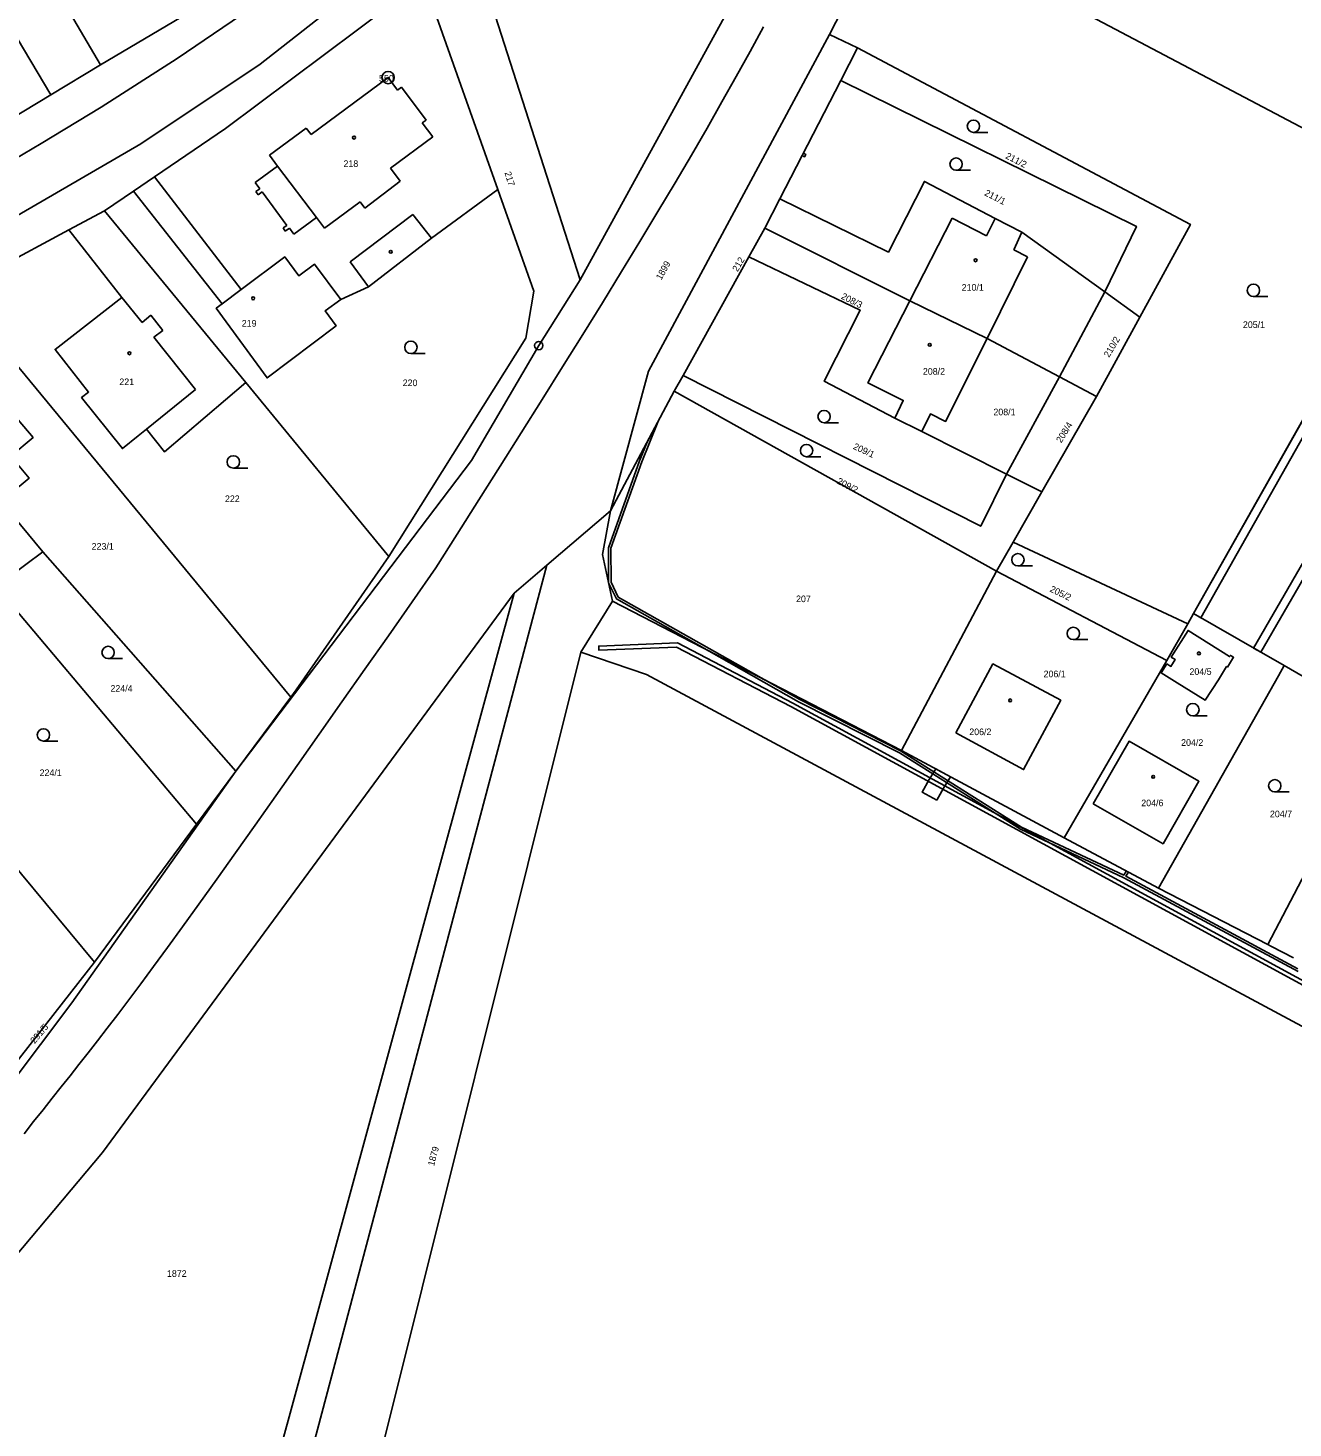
# Model space of a CAD drawing. Extents: x -587171 to -555306, y -1167727 to -1074732.
# Drawn here: x -560030.6 to -559877, y -1077699.8 to -1077529.8 of the extents above; entities that cross this region are included whole.
import ezdxf

# ---------------------------------------------------------------- set-up
doc = ezdxf.new("R2010")
doc.units = 0
for name, color, linetype in [('Hranice parcel', 7, 'Continuous'), ('Parcelní čísla', 7, 'Continuous'), ('Poz předměty', 7, 'Continuous'), ('Vnitřní kresba', 7, 'Continuous'), ('Věcná břemena k části', 7, 'Continuous'), ('Značky bodu BP', 7, 'Continuous'), ('Značky budov', 7, 'Continuous'), ('Značky kultur', 7, 'Continuous')]:
    doc.layers.add(name, color=color, linetype=linetype)

msp = doc.modelspace()

# ---------------------------------------------------------------- linework, layer by layer
at = {"layer": 'Hranice parcel'}
for p, q in [((-560021.8, -1077534.29), (-560041.8, -1077500.22)), ((-559933.32, -1077530.62), (-559925.65, -1077515.67)), ((-559925.65, -1077515.67), (-559860.44, -1077550.1)), ((-559977.02, -1077518.48), (-559963.57, -1077560.39)), ((-559982.58, -1077524.02), (-559973.58, -1077549.42)), ((-560021.8, -1077534.29), (-560012.02, -1077528.51)), ((-559929.9, -1077532.24), (-559933.32, -1077530.62)), ((-559931.92, -1077536.17), (-559929.9, -1077532.24)), ((-560027.82, -1077537.93), (-560021.8, -1077534.29)), ((-559939.32, -1077550.55), (-559931.92, -1077536.17)), ((-560036.72, -1077543.31), (-560027.82, -1077537.93)), ((-560015.24, -1077547.87), (-560017.82, -1077549.62)), ((-560017.82, -1077549.62), (-560021.33, -1077552.01)), ((-559860.44, -1077550.1), (-559889.12, -1077600.91)), ((-559941.15, -1077554.11), (-559939.32, -1077550.55)), ((-560021.33, -1077552.01), (-560025.67, -1077554.33)), ((-560021.33, -1077552.01), (-560004.18, -1077572.86)), ((-560025.67, -1077554.33), (-560039.43, -1077561.72)), ((-559943.09, -1077557.6), (-559941.15, -1077554.11)), ((-559923.55, -1077562.94), (-559941.15, -1077554.11)), ((-559951.09, -1077572), (-559943.09, -1077557.6)), ((-560039.43, -1077561.72), (-559998.7, -1077611.06)), ((-559905.39, -1077572.18), (-559899.89, -1077561.84)), ((-559895.63, -1077564.91), (-559899.89, -1077561.84)), ((-559914.18, -1077567.5), (-559923.55, -1077562.94)), ((-559895.63, -1077564.91), (-559900.9, -1077574.57)), ((-559905.39, -1077572.18), (-559914.18, -1077567.5)), ((-559952.15, -1077573.91), (-559951.09, -1077572)), ((-559911.83, -1077583.98), (-559905.39, -1077572.18)), ((-559900.9, -1077574.57), (-559905.39, -1077572.18)), ((-560004.18, -1077572.86), (-559986.81, -1077593.97)), ((-559952.15, -1077573.91), (-559959.91, -1077588.44)), ((-559913.04, -1077595.75), (-559952.15, -1077573.91)), ((-559907.53, -1077586.14), (-559900.9, -1077574.57)), ((-559925.39, -1077577.18), (-559922.1, -1077578.83)), ((-559922.1, -1077578.83), (-559911.83, -1077583.98)), ((-559911.83, -1077583.98), (-559907.53, -1077586.14)), ((-560034.25, -1077586.86), (-560028.8, -1077593.44)), ((-559907.53, -1077586.14), (-559911.02, -1077592.23)), ((-559959.91, -1077588.44), (-559967.63, -1077595.04)), ((-559911.02, -1077592.23), (-559913.04, -1077595.75)), ((-559911.02, -1077592.23), (-559889.82, -1077602.15)), ((-560032.92, -1077596.51), (-560028.8, -1077593.44)), ((-560028.8, -1077593.44), (-560005.37, -1077620.07)), ((-559971.59, -1077598.43), (-559967.63, -1077595.04)), ((-559924.58, -1077617.55), (-559913.04, -1077595.75)), ((-559892.35, -1077606.61), (-559913.04, -1077595.75)), ((-560010.14, -1077626.51), (-560034.06, -1077598.15)), ((-560000.39, -1077703.82), (-559971.59, -1077598.43)), ((-559959.64, -1077599.42), (-559963.5, -1077605.6)), ((-559924.58, -1077617.55), (-559959.64, -1077599.42)), ((-559889.12, -1077600.91), (-559889.82, -1077602.15)), ((-559878.13, -1077607.24), (-559889.12, -1077600.91)), ((-559889.82, -1077602.15), (-559892.35, -1077606.61)), ((-559892.35, -1077606.61), (-559904.81, -1077628.17)), ((-559878.13, -1077607.24), (-559866.08, -1077614.18)), ((-559998.7, -1077611.06), (-560005.37, -1077620.07)), ((-560049, -1077611.51), (-560022.53, -1077643.23)), ((-559866.08, -1077614.18), (-559880.09, -1077641.12)), ((-559904.81, -1077628.17), (-559924.58, -1077617.55)), ((-560010.14, -1077626.51), (-560005.37, -1077620.07)), ((-560022.53, -1077643.23), (-560010.14, -1077626.51)), ((-559893.37, -1077634.28), (-559904.81, -1077628.17)), ((-559880.09, -1077641.12), (-559893.37, -1077634.28)), ((-560037.66, -1077662.56), (-560022.53, -1077643.23))]:
    msp.add_line(p, q, dxfattribs=at)
for points in [[(-559963.57, -1077560.39), (-559941.07, -1077519.34), (-559927.71, -1077493.33)], [(-560041.8, -1077500.22), (-560049.33, -1077504.91), (-560054.91, -1077508.4), (-560049.65, -1077517.41), (-560045.84, -1077523.95), (-560045.24, -1077523.57), (-560040.92, -1077530.87), (-560034.4, -1077526.95), (-560027.82, -1077537.93)], [(-559982.58, -1077524.02), (-560006.65, -1077542.03), (-560015.24, -1077547.87)], [(-560038.88, -1077549.66), (-560028.99, -1077543.83), (-560021.74, -1077539.42), (-560012.48, -1077533.51), (-560002.56, -1077526.75)], [(-559933.32, -1077530.62), (-559955.28, -1077571.5), (-559959.91, -1077588.44)], [(-559929.9, -1077532.24), (-559889.5, -1077553.67), (-559895.63, -1077564.91)], [(-559899.89, -1077561.84), (-559896.05, -1077553.91), (-559931.92, -1077536.17)], [(-560015.24, -1077547.87), (-560004.71, -1077561.56), (-559999.44, -1077557.62), (-559997.72, -1077559.91), (-559995.81, -1077558.5), (-559992.64, -1077562.8)], [(-559899.89, -1077561.84), (-559909.96, -1077554.59), (-559913.21, -1077552.94), (-559921.78, -1077548.45), (-559926.16, -1077557.02), (-559939.32, -1077550.55)], [(-560017.82, -1077549.62), (-560007.04, -1077563.31), (-560007.76, -1077563.85), (-560001.58, -1077572.31), (-559993.21, -1077565.96), (-559994.54, -1077564.17), (-559992.64, -1077562.8)], [(-559992.64, -1077562.8), (-559989.26, -1077561.26), (-559981.62, -1077555.35), (-559973.58, -1077549.42)], [(-559973.58, -1077549.42), (-559969.19, -1077561.78), (-559970.17, -1077567.47), (-559986.81, -1077593.97)], [(-560025.67, -1077554.33), (-560019.21, -1077562.52), (-560027.33, -1077568.85), (-560023.26, -1077574.03), (-560024.1, -1077574.69), (-560019.15, -1077580.89), (-560017.25, -1077579.35), (-560016.24, -1077578.53), (-560014.04, -1077581.26), (-560004.18, -1077572.86)], [(-559943.09, -1077557.6), (-559929.57, -1077564.08), (-559933.95, -1077572.7), (-559925.39, -1077577.18)], [(-560005.37, -1077620.07), (-559976.78, -1077582.35), (-559968.6, -1077568.38), (-559963.57, -1077560.39)], [(-559923.55, -1077562.94), (-559928.64, -1077572.91), (-559924.35, -1077575.03), (-559925.39, -1077577.18)], [(-560044, -1077575.1), (-560042.96, -1077574.79), (-560042.3, -1077574.7), (-560041.44, -1077575.74), (-560039.25, -1077573.95), (-560043.23, -1077569.27), (-560040.6, -1077567.03), (-560036.64, -1077571.74), (-560029.99, -1077579.52), (-560032.7, -1077581.82), (-560030.46, -1077584.46), (-560031.68, -1077585.49), (-560032.08, -1077585.02), (-560034.25, -1077586.86)], [(-559922.1, -1077578.83), (-559921.05, -1077576.67), (-559919.21, -1077577.59), (-559914.18, -1077567.5)], [(-559951.09, -1077572), (-559914.94, -1077590.32), (-559911.83, -1077583.98)], [(-559959.91, -1077588.44), (-559960.86, -1077593.73), (-559959.64, -1077599.42)], [(-559986.81, -1077593.97), (-559998.05, -1077610.18), (-559998.7, -1077611.06)], [(-559967.63, -1077595.04), (-559997.55, -1077707.92), (-560083.3, -1078031.46)], [(-559971.59, -1077598.43), (-560021.55, -1077666.36), (-560049.7, -1077699.85), (-560071.03, -1077725.21)], [(-559885, -1077607.41), (-559885.1, -1077607.36), (-559886.09, -1077608.95), (-559887.71, -1077611.45), (-559891.09, -1077609.34), (-559893.03, -1077608.12), (-559892.34, -1077607.04), (-559891.86, -1077607.34), (-559891.34, -1077606.51), (-559891.82, -1077606.21), (-559889.78, -1077602.97), (-559884.74, -1077606.14), (-559884.64, -1077605.99), (-559884.25, -1077606.22), (-559885, -1077607.41)], [(-560009.36, -1077784.84), (-559989.19, -1077708.56), (-559963.5, -1077605.6)], [(-559963.5, -1077605.6), (-559955.52, -1077608.32), (-559848.35, -1077665.85)], [(-559917.96, -1077615.41), (-559913.46, -1077607.03), (-559905.23, -1077611.44), (-559909.74, -1077619.86), (-559917.96, -1077615.41)], [(-559893.37, -1077634.28), (-559878.82, -1077608.46), (-559878.13, -1077607.24)], [(-559901.29, -1077624.01), (-559896.94, -1077616.43), (-559888.47, -1077621.28), (-559892.82, -1077628.86), (-559901.29, -1077624.01)], [(-560036.86, -1077663.52), (-560025.28, -1077648.17), (-560005.37, -1077620.07)], [(-559876.99, -1077642.74), (-559879.65, -1077641.35), (-559880.09, -1077641.12)]]:
    msp.add_lwpolyline(points, dxfattribs=at)
at = {"layer": 'Poz předměty'}
for points in [[(-559941.3, -1077529.68), (-559942.93, -1077532.65), (-559944.62, -1077535.71), (-559946.36, -1077538.8), (-559948.17, -1077541.97), (-559950.08, -1077545.27), (-559952.06, -1077548.63), (-559954.13, -1077552.1), (-559956.32, -1077555.73), (-559958.56, -1077559.4), (-559960.87, -1077563.17), (-559963.27, -1077567.05), (-559965.71, -1077570.96), (-559968.19, -1077574.93), (-559970.74, -1077578.99), (-559973.29, -1077583.04), (-559975.87, -1077587.12), (-559978.5, -1077591.27), (-559981.1, -1077595.38)], [(-559981.1, -1077595.38), (-559983.97, -1077599.48), (-559986.86, -1077603.61), (-559989.7, -1077607.66), (-559992.49, -1077611.64), (-559995.26, -1077615.58), (-559997.93, -1077619.38), (-560000.52, -1077623.05), (-560003.04, -1077626.63), (-560005.43, -1077629.99), (-560007.7, -1077633.18), (-560009.85, -1077636.2), (-560011.84, -1077638.95), (-560013.67, -1077641.47), (-560015.37, -1077643.79), (-560016.93, -1077645.89), (-560018.37, -1077647.81), (-560019.72, -1077649.61), (-560020.98, -1077651.25), (-560022.17, -1077652.79), (-560023.32, -1077654.26), (-560024.42, -1077655.66), (-560025.5, -1077657.03), (-560026.59, -1077658.4), (-560027.67, -1077659.76), (-560028.78, -1077661.16), (-560029.93, -1077662.61), (-560031.09, -1077664.08)]]:
    msp.add_lwpolyline(points, dxfattribs=at)
at = {"layer": 'Vnitřní kresba'}
for p, q in [((-560002.41, -1077534.22), (-559985.42, -1077520.86)), ((-560016.91, -1077543.9), (-560002.41, -1077534.22)), ((-559996.24, -1077542.75), (-559986.89, -1077535.83)), ((-559986.89, -1077535.83), (-559985.74, -1077537.36)), ((-559985.74, -1077537.36), (-559985.25, -1077537.01)), ((-559985.25, -1077537.01), (-559982.27, -1077541)), ((-559982.27, -1077541), (-559982.74, -1077541.35)), ((-559982.74, -1077541.35), (-559981.46, -1077543.05)), ((-560001.3, -1077545.27), (-559996.83, -1077541.96)), ((-559996.83, -1077541.96), (-559996.24, -1077542.75)), ((-559981.46, -1077543.05), (-559986.6, -1077546.84)), ((-560034.88, -1077554.31), (-560016.91, -1077543.9)), ((-560003.02, -1077548.58), (-560000.31, -1077546.58)), ((-560000.31, -1077546.58), (-560001.3, -1077545.27)), ((-559995.6, -1077552.81), (-560000.31, -1077546.58)), ((-559986.6, -1077546.84), (-559985.41, -1077548.4)), ((-560002.48, -1077549.34), (-560003.02, -1077548.58)), ((-559985.41, -1077548.4), (-559989.7, -1077551.7)), ((-560002.94, -1077549.68), (-560002.48, -1077549.34)), ((-560002.68, -1077550.07), (-560002.94, -1077549.68)), ((-560002.2, -1077549.72), (-560002.68, -1077550.07)), ((-559999.17, -1077553.79), (-560002.2, -1077549.72)), ((-559990.29, -1077550.94), (-559994.61, -1077554.11)), ((-559989.7, -1077551.7), (-559990.29, -1077550.94)), ((-559995.6, -1077552.81), (-559998.32, -1077554.86)), ((-559994.61, -1077554.11), (-559995.6, -1077552.81)), ((-559983.87, -1077552.46), (-559991.5, -1077558.22)), ((-559981.62, -1077555.35), (-559983.87, -1077552.46)), ((-559923.55, -1077562.94), (-559918.42, -1077552.89)), ((-559918.42, -1077552.89), (-559914.26, -1077555.04)), ((-559914.26, -1077555.04), (-559913.21, -1077552.94)), ((-559999.65, -1077554.07), (-559999.17, -1077553.79)), ((-559999.38, -1077554.49), (-559999.65, -1077554.07)), ((-559998.87, -1077554.12), (-559999.38, -1077554.49)), ((-559998.32, -1077554.86), (-559998.87, -1077554.12)), ((-559909.96, -1077554.59), (-559910.95, -1077556.74)), ((-559910.95, -1077556.74), (-559909.26, -1077557.61)), ((-559991.5, -1077558.22), (-559989.26, -1077561.26)), ((-559909.26, -1077557.61), (-559914.18, -1077567.5)), ((-560004.71, -1077561.56), (-560007.04, -1077563.31)), ((-560019.21, -1077562.52), (-560016.76, -1077565.59)), ((-560016.76, -1077565.59), (-560015.7, -1077564.7)), ((-560015.7, -1077564.7), (-560014.22, -1077566.54)), ((-560014.22, -1077566.54), (-560015.35, -1077567.36)), ((-560015.35, -1077567.36), (-560010.28, -1077573.72)), ((-560010.28, -1077573.72), (-560016.24, -1077578.53))]:
    msp.add_line(p, q, dxfattribs=at)
at = {"layer": 'Věcná břemena k části'}
for points in [[(-559936.47, -1077545.01), (-559936.61, -1077545.28), (-559936.34, -1077545.44), (-559936.2, -1077545.17)], [(-559860.93, -1077553.08), (-559861.83, -1077552.57), (-559889.12, -1077600.91), (-559888.21, -1077601.44)], [(-559853.24, -1077557.69), (-559854.1, -1077557.19), (-559881.82, -1077605.12), (-559880.95, -1077605.62)], [(-559956.09, -1077582.48), (-559954.16, -1077577.68), (-559955.46, -1077580.1), (-559956.37, -1077582.37), (-559960.15, -1077592.94), (-559960.12, -1077597.17), (-559959.17, -1077599.14), (-559948.19, -1077605.34), (-559940.96, -1077609.08), (-559958.95, -1077598.92), (-559959.82, -1077597.1), (-559959.85, -1077592.99)], [(-559837.84, -1077665.91), (-559837.42, -1077665.56), (-559858.67, -1077654.81), (-559937.77, -1077611.78), (-559951.78, -1077604.49), (-559961.32, -1077604.87), (-559961.3, -1077605.37), (-559951.9, -1077604.99), (-559938.01, -1077612.22), (-559858.91, -1077655.25)], [(-559920.28, -1077623.58), (-559919.46, -1077622.1), (-559918.62, -1077620.75), (-559920.41, -1077619.79), (-559921.22, -1077621.06), (-559922.06, -1077622.6)]]:
    msp.add_lwpolyline(points, close=True, dxfattribs=at)
msp.add_lwpolyline([(-559876.44, -1077644.04), (-559897.32, -1077632.82), (-559897.03, -1077632.32), (-559897.3, -1077632.18), (-559897.59, -1077632.68), (-559909.99, -1077626.84), (-559924.68, -1077617.57), (-559936.92, -1077611.36), (-559940.96, -1077609.08), (-559948.19, -1077605.34), (-559937.06, -1077611.62), (-559924.83, -1077617.83), (-559910.14, -1077627.1), (-559897.59, -1077633.01), (-559876.42, -1077644.39)], dxfattribs=at)
at = {"layer": 'Značky bodu BP'}
for centre, radius in [((-559986.89, -1077535.83), 0.75), ((-559986.89, -1077535.83), 0.03), ((-559968.6, -1077568.38), 0.5), ((-559968.6, -1077568.38), 0.0303)]:
    msp.add_circle(centre, radius, dxfattribs=at)
at = {"layer": 'Značky budov'}
for centre in [(-559991.03, -1077543.12), (-559986.57, -1077556.99), (-559915.57, -1077558.02), (-560003.28, -1077562.64), (-559921.14, -1077568.28), (-560018.3, -1077569.31), (-559888.46, -1077605.76), (-559911.38, -1077611.46), (-559894.01, -1077620.75)]:
    msp.add_circle(centre, 0.175, dxfattribs=at)
at = {"layer": 'Značky kultur'}
for p, q in [((-559915.83, -1077542.49), (-559914.08, -1077542.49)), ((-559917.94, -1077547.09), (-559916.19, -1077547.09)), ((-559881.84, -1077562.42), (-559880.09, -1077562.42)), ((-559984.13, -1077569.34), (-559982.38, -1077569.34)), ((-559933.97, -1077577.75), (-559932.22, -1077577.75)), ((-559936.09, -1077581.88), (-559934.34, -1077581.88)), ((-560005.68, -1077583.26), (-560003.93, -1077583.26)), ((-559910.43, -1077595.13), (-559908.68, -1077595.13)), ((-559903.71, -1077604.08), (-559901.96, -1077604.08)), ((-560020.88, -1077606.39), (-560019.13, -1077606.39)), ((-559889.2, -1077613.34), (-559887.45, -1077613.34)), ((-560028.73, -1077616.41), (-560026.98, -1077616.41)), ((-559879.25, -1077622.57), (-559877.5, -1077622.57))]:
    msp.add_line(p, q, dxfattribs=at)
for centre in [(-559915.83, -1077541.74), (-559917.94, -1077546.34), (-559881.84, -1077561.67), (-559984.13, -1077568.59), (-559933.97, -1077577), (-559936.09, -1077581.13), (-560005.68, -1077582.51), (-559910.43, -1077594.38), (-559903.71, -1077603.33), (-560020.88, -1077605.64), (-559889.2, -1077612.59), (-560028.73, -1077615.66), (-559879.25, -1077621.82)]:
    msp.add_circle(centre, 0.75, dxfattribs=at)

# ---------------------------------------------------------------- texts
at = {"layer": 'Parcelní čísla'}
for s, rotation, p in [('211/2', 333, (-559912.02, -1077545.61)), ('217', 287, (-559972.77, -1077547.38)), ('211/1', 333, (-559914.57, -1077550.1)), ('1899', 61, (-559953.73, -1077560.48)), ('212', 60, (-559944.47, -1077559.48)), ('208/3', 333, (-559931.97, -1077562.65)), ('210/2', 59, (-559899.38, -1077569.89)), ('208/4', 58, (-559905.18, -1077580.26)), ('209/1', 335, (-559930.51, -1077580.9)), ('209/2', 332, (-559932.49, -1077585.08)), ('205/2', 334, (-559906.63, -1077598.21)), ('291/5', 50, (-560029.8, -1077653.21)), ('1879', 75, (-559981.32, -1077668.06))]:
    msp.add_text(s, height=0.803, rotation=rotation, dxfattribs=at).set_placement(p)
for s, p in [('218', (-559992.31, -1077546.69)), ('210/1', (-559917.26, -1077561.72)), ('219', (-560004.66, -1077566.08)), ('205/1', (-559883.12, -1077566.24)), ('221', (-560019.52, -1077573.18)), ('208/2', (-559921.97, -1077571.92)), ('220', (-559985.12, -1077573.3)), ('208/1', (-559913.41, -1077576.84)), ('222', (-560006.7, -1077587.38)), ('223/1', (-560022.88, -1077593.16)), ('207', (-559937.37, -1077599.53)), ('206/1', (-559907.32, -1077608.65)), ('204/5', (-559889.61, -1077608.37)), ('224/4', (-560020.6, -1077610.41)), ('206/2', (-559916.34, -1077615.68)), ('204/2', (-559890.62, -1077616.98)), ('224/1', (-560029.2, -1077620.65)), ('204/6', (-559895.46, -1077624.31)), ('204/7', (-559879.84, -1077625.65)), ('1872', (-560013.74, -1077681.46))]:
    msp.add_text(s, height=0.803, dxfattribs=at).set_placement(p)
at = {"layer": 'Značky bodu BP'}
msp.add_text('550', height=0.803, dxfattribs=at).set_placement((-559988, -1077536.33))

doc.saveas('drawing.dxf')
